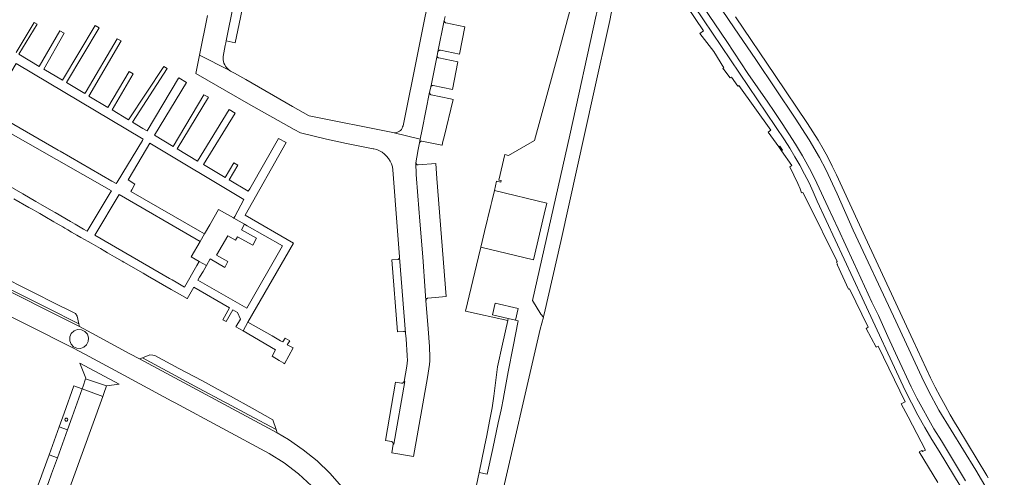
# Model space of a CAD drawing. Header units: metres. Extents: x 166325 to 190320, y 381923 to 404576.
# Tile 652 of 656: x 170151 to 170377, y 401030 to 401135. Entities that reach past the tile are written whole.
import ezdxf

# ---------------------------------------------------------------- set-up
doc = ezdxf.new("R2010")
doc.units = ezdxf.units.M
for name, color, linetype, lineweight in [('B-WE-VH-VERHARDING_ASFALT-GV', 8, 'Continuous', 18), ('B-WE-VH-VERHARDING_BETON-GV', 8, 'Continuous', 18), ('B-WE-VH-VERHARDING_BETONSTRAATSTEEN-GV', 8, 'Continuous', 18), ('B-WE-VH-VERHARDING_STRAATBAKSTEEN-GV', 8, 'Continuous', 18)]:
    doc.layers.add(name, color=color, linetype=linetype, lineweight=lineweight)

msp = doc.modelspace()

# ---------------------------------------------------------------- linework, layer by layer
at = {"layer": 'B-WE-VH-VERHARDING_ASFALT-GV', "flags": 128}
for points in [[(170149.247, 401093.901), (170152.703, 401091.906), (170153.43, 401091.487), (170154.547, 401090.842), (170155.217, 401090.455), (170156.338, 401089.807), (170158.444, 401088.592), (170158.959, 401088.295), (170160.465, 401087.425), (170160.963, 401087.138), (170161.621, 401086.758), (170162.526, 401086.235), (170163.734, 401085.538), (170164.655, 401085.006), (170165.475, 401084.533), (170166.288, 401084.064), (170167.034, 401083.633), (170169.129, 401082.423), (170170.149, 401081.835), (170170.76, 401081.482), (170172.378, 401080.548), (170174.099, 401079.554), (170174.543, 401079.298), (170174.637, 401079.243), (170178.838, 401076.818), (170178.933, 401076.764), (170179.569, 401076.397), (170179.967, 401076.167), (170185.399, 401073.03), (170186.807, 401072.217), (170189.067, 401070.913), (170189.094, 401070.897), (170190.594, 401073.54), (170198.801, 401068.78), (170197.264, 401066.057), (170198.045, 401065.637), (170199.531, 401068.357), (170200.667, 401067.698), (170201.314, 401066.173), (170200.247, 401064.454), (170201.903, 401063.49), (170203.024, 401065.478), (170213.513, 401083.663), (170202.369, 401090.097), (170211.803, 401106.841), (170210.083, 401107.751), (170203.433, 401096.142), (170203.118, 401095.592), (170198.717, 401098.225), (170200.687, 401101.633), (170199.828, 401102.166), (170197.799, 401098.774), (170192.79, 401101.771), (170200.08, 401113.606), (170198.746, 401114.436), (170191.476, 401102.557), (170186.796, 401105.357), (170193.945, 401117.222), (170192.908, 401117.785), (170185.824, 401105.939), (170181.527, 401108.509), (170188.932, 401120.641), (170187.143, 401121.713), (170187.087, 401121.619), (170179.893, 401109.486), (170178.904, 401110.078), (170176.481, 401111.528), (170184.461, 401123.852), (170183.735, 401124.331), (170175.624, 401112.041), (170171.81, 401114.322), (170176.645, 401122.653), (170175.75, 401123.181), (170170.833, 401114.907), (170166.504, 401117.497), (170173.868, 401130.202), (170172.96, 401130.693), (170165.859, 401118.516), (170165.569, 401118.056), (170161.326, 401120.595), (170168.852, 401133.187), (170167.944, 401133.706), (170160.403, 401121.147), (170156.104, 401123.718), (170160.826, 401131.944), (170159.789, 401132.536), (170155.066, 401124.34), (170150.414, 401127.123), (170154.572, 401134.033), (170153.92, 401134.389), (170149.749, 401127.521)], [(170133.152, 401117.656), (170171.652, 401095.672), (170171.396, 401095.244), (170166.122, 401086.431), (170165.273, 401086.922), (170163.328, 401088.045), (170162.265, 401088.659), (170158.728, 401090.702), (170157.876, 401091.195), (170155.401, 401092.625), (170154.275, 401093.275), (170151.327, 401094.978), (170142.723, 401099.949)]]:
    msp.add_lwpolyline(points, dxfattribs=at)
for points in [[(170172.967, 401097.692), (170172.781, 401097.381), (170171.776, 401097.953), (170159.878, 401104.798), (170159.401, 401105.073), (170143.363, 401114.299), (170143.579, 401114.658), (170149.794, 401124.997), (170178.956, 401107.573), (170178.793, 401107.304)], [(170200.016, 401089.818), (170199.79, 401089.425), (170202.238, 401088.015), (170202.876, 401087.65), (170210.965, 401083.029), (170202.745, 401068.749), (170191.542, 401075.194), (170191.921, 401075.834), (170192.712, 401077.174), (170193.507, 401078.518), (170191.851, 401079.463), (170191.308, 401078.512), (170188.484, 401073.557), (170186.547, 401074.678), (170185.597, 401075.227), (170185.015, 401075.564), (170167.827, 401085.509), (170173.425, 401094.838), (170191.146, 401084.574), (170192.046, 401084.053), (170193.056, 401085.804), (170191.968, 401086.432), (170176.15, 401095.559), (170176.379, 401095.972), (170177.066, 401097.213), (170175.489, 401098.218), (170175.734, 401098.626), (170180.494, 401106.654), (170202.128, 401093.727)], [(170208.591, 401062.315), (170203.024, 401065.478), (170201.903, 401063.49), (170209.34, 401059.16), (170208.638, 401057.641), (170210.235, 401056.666), (170211.272, 401056.034), (170211.443, 401055.945), (170213.444, 401059.563), (170212.082, 401060.273), (170212.644, 401061.206), (170211.594, 401061.839), (170211.053, 401060.942), (170210.529, 401061.214)], [(170259.273, 401036.431), (170260.547, 401042.309), (170261.199, 401045.317), (170261.752, 401048.111), (170261.768, 401048.193), (170262.838, 401054.08), (170264.009, 401059.933), (170265.112, 401065.836), (170264.515, 401065.967), (170262.855, 401066.353), (170262.749, 401065.898), (170261.546, 401060.457), (170260.395, 401055.251), (170260.316, 401054.64), (170259.519, 401048.478), (170259.167, 401045.76), (170258.568, 401042.741), (170257.903, 401039.393), (170257.38, 401036.868), (170256.144, 401030.904), (170257.989, 401030.501)]]:
    msp.add_lwpolyline(points, close=True, dxfattribs=at)
at = {"layer": 'B-WE-VH-VERHARDING_BETON-GV', "flags": 128}
for points in [[(170259.669, 401095.815), (170259.055, 401093.256), (170258.842, 401092.369), (170257.399, 401086.355), (170256.537, 401082.764), (170268.648, 401079.828), (170271.119, 401090.308), (170271.717, 401092.846)], [(170265.13, 401068.61), (170259.872, 401069.834), (170259.256, 401067.19), (170262.855, 401066.353), (170264.515, 401065.967)]]:
    msp.add_lwpolyline(points, close=True, dxfattribs=at)
at = {"layer": 'B-WE-VH-VERHARDING_BETONSTRAATSTEEN-GV', "flags": 128}
for points in [[(170286.176, 401134.864), (170286.94, 401138.918), (170287.763, 401142.307), (170290.663, 401149.333), (170289.218, 401153.595), (170286.4, 401146.747), (170285.004, 401143.16), (170283.454, 401137.645), (170283.03, 401136.137), (170276.977, 401108.478), (170268.415, 401070.501), (170270.371, 401067.324), (170270.931, 401066.657), (170270.976, 401066.822), (170271.118, 401067.341), (170274.917, 401084.08), (170282.473, 401118.051)], [(170325, 401105.832), (170325.65, 401104.917), (170325.893, 401105.039), (170325.28, 401105.972)], [(170140.592, 401076.977), (170135.334, 401079.622), (170129.955, 401082.326), (170122.032, 401086.311), (170121.328, 401086.038), (170164.309, 401064.484), (170164.176, 401065.117), (170156.901, 401068.776), (170151.415, 401071.534), (170145.997, 401074.259)], [(170124.492, 401087.264), (170122.032, 401086.311), (170129.955, 401082.326), (170135.334, 401079.622), (170140.592, 401076.977), (170145.997, 401074.259), (170151.415, 401071.534), (170156.901, 401068.776), (170164.176, 401065.117), (170163.8, 401066.902), (170163.425, 401067.453), (170157.682, 401070.333), (170154.98, 401071.688), (170152.215, 401073.1), (170146.814, 401075.86), (170141.427, 401078.612), (170136.186, 401081.29), (170130.825, 401084.029)], [(170162.405, 401060.413), (170162.987, 401059.825), (170163.745, 401059.494), (170164.572, 401059.465), (170165.352, 401059.742), (170165.974, 401060.287), (170166.352, 401061.023), (170166.416, 401061.891), (170166.137, 401062.715), (170165.559, 401063.366), (170164.774, 401063.742), (170163.905, 401063.782), (170163.088, 401063.481), (170162.453, 401062.886), (170162.099, 401062.091), (170162.082, 401061.221)], [(170191.712, 401050.344), (170186.293, 401053.257), (170178.79, 401057.292), (170178.155, 401057.04), (170209.747, 401040.076), (170209.515, 401040.772), (170203.177, 401044.18), (170198.148, 401046.884), (170197.692, 401047.128)], [(170187.149, 401054.862), (170181.613, 401057.815), (170181.15, 401057.904), (170180.489, 401057.965), (170178.79, 401057.292), (170186.293, 401053.257), (170191.712, 401050.344), (170197.692, 401047.128), (170198.148, 401046.884), (170203.177, 401044.18), (170209.515, 401040.772), (170208.753, 401043.057), (170204.005, 401045.679), (170199.007, 401048.44), (170198.555, 401048.69), (170193.935, 401051.241), (170192.577, 401051.966)], [(170164.44, 401056.09), (170165.78, 401052.58), (170165.744, 401052.475), (170170.57, 401050.83), (170173.411, 401051.262)], [(170170.57, 401050.83), (170165.744, 401052.475), (170165.146, 401050.755), (170164.95, 401050.19), (170169.69, 401048.39), (170169.933, 401049.064)], [(170164.95, 401050.19), (170163.043, 401050.853), (170160.778, 401044.538), (170159.661, 401041.434), (170161.556, 401040.752), (170162.625, 401043.726)], [(170161.656, 401043.046), (170161.589, 401042.84), (170161.414, 401042.713), (170161.198, 401042.713), (170161.023, 401042.84), (170160.956, 401043.046), (170161.023, 401043.252), (170161.198, 401043.379), (170161.414, 401043.379), (170161.589, 401043.252)], [(170161.556, 401040.752), (170159.661, 401041.434), (170157.346, 401035.004), (170159.243, 401034.322)], [(170157.897, 401030.579), (170159.243, 401034.322), (170157.346, 401035.004), (170155.988, 401031.231), (170155.295, 401029.299), (170154.488, 401027.05), (170153.507, 401024.345), (170153.273, 401023.37), (170155.157, 401022.735), (170155.235, 401023.01), (170155.315, 401023.284), (170155.397, 401023.557), (170155.482, 401023.83), (170155.568, 401024.102), (170156.39, 401026.388), (170157.192, 401028.617)]]:
    msp.add_lwpolyline(points, close=True, dxfattribs=at)
for points in [[(170303.274, 401150.258), (170314.79, 401133.229), (170319.707, 401125.928), (170328.775, 401112.39), (170332.01, 401107.452), (170334.352, 401103.365), (170335.799, 401100.597), (170338.439, 401094.978), (170342.143, 401086.676), (170351.381, 401066.88), (170357.894, 401052.874), (170359.427, 401049.681), (170361.806, 401045.264), (170370.278, 401031.428), (170376.834, 401020.316)], [(170376.834, 401020.316), (170370.278, 401031.428), (170361.806, 401045.264), (170359.427, 401049.681), (170357.894, 401052.874), (170351.381, 401066.88), (170342.143, 401086.676), (170338.439, 401094.978), (170335.799, 401100.597), (170334.352, 401103.365), (170332.01, 401107.452), (170328.775, 401112.39), (170319.707, 401125.928), (170314.79, 401133.229), (170303.274, 401150.258)], [(170300.227, 401143.678), (170307.723, 401132.503), (170306.845, 401131.882), (170310.06, 401127.74), (170312.4, 401124), (170312.189, 401123.82), (170312.365, 401123.614), (170313.834, 401121.667), (170314.161, 401121.876), (170315.591, 401119.757), (170315.825, 401119.917), (170323.164, 401109.647), (170322.589, 401109.222), (170325, 401105.832), (170325.28, 401105.972), (170325.893, 401105.039), (170325.65, 401104.917), (170328.03, 401101.57), (170327.524, 401101.206), (170329.384, 401097.428), (170329.934, 401096.173), (170330.248, 401095.22), (170330.536, 401095.355), (170331.586, 401093.223), (170338.395, 401079.437), (170338.28, 401079.335), (170338.506, 401078.839), (170338.399, 401078.784), (170341.066, 401073.051), (170341.294, 401073.147), (170345.587, 401064.327), (170345.089, 401064.031), (170347.355, 401059.716), (170347.49, 401059.798), (170347.88, 401060.001), (170354.08, 401047.173), (170353.149, 401046.723), (170354.724, 401043.691), (170358.69, 401036.084), (170358.147, 401035.826), (170358.033, 401035.772), (170357.92, 401036.01), (170357.25, 401035.67), (170361.56, 401028.65)], [(170369.959, 401022.41), (170361.871, 401035.799), (170360.187, 401038.534), (170358.562, 401041.303), (170356.996, 401044.107), (170355.49, 401046.944), (170354.045, 401049.812), (170344.194, 401071.064), (170333.853, 401093.36), (170332.934, 401095.452), (170331.962, 401097.518), (170330.936, 401099.559), (170329.858, 401101.573), (170328.728, 401103.558), (170327.547, 401105.513), (170326.316, 401107.436), (170301.517, 401144.282)], [(170301.517, 401144.282), (170326.316, 401107.436), (170327.547, 401105.513), (170328.728, 401103.558), (170329.858, 401101.573), (170330.936, 401099.559), (170331.962, 401097.518), (170332.934, 401095.452), (170333.853, 401093.36), (170344.194, 401071.064), (170354.045, 401049.812), (170355.49, 401046.944), (170356.996, 401044.107), (170358.562, 401041.303), (170360.187, 401038.534), (170361.871, 401035.799), (170369.959, 401022.41)], [(170367.936, 401029.019), (170362.367, 401038.163), (170360.673, 401040.991), (170356.725, 401048.011), (170355.462, 401050.595), (170352.316, 401057.37), (170350.093, 401062.208), (170347.897, 401067.032), (170346.432, 401070.104), (170342.212, 401079.291), (170338.623, 401087), (170336.398, 401091.88), (170333.785, 401097.465), (170332.45, 401100.178), (170330.484, 401103.781), (170328.876, 401106.465), (170325.761, 401111.159), (170323.961, 401113.95), (170322.474, 401116.112), (170320.205, 401119.385), (170317.909, 401122.715), (170313.114, 401130.022), (170304.774, 401142.339)], [(170304.774, 401142.339), (170313.114, 401130.022), (170317.909, 401122.715), (170320.205, 401119.385), (170322.474, 401116.112), (170323.961, 401113.95), (170325.761, 401111.159), (170328.876, 401106.465), (170330.484, 401103.781), (170332.45, 401100.178), (170333.785, 401097.465), (170336.398, 401091.88), (170338.623, 401087), (170342.212, 401079.291), (170346.432, 401070.104), (170347.897, 401067.032), (170350.093, 401062.208), (170352.316, 401057.37), (170355.462, 401050.595), (170356.725, 401048.011), (170360.673, 401040.991), (170362.367, 401038.163), (170367.936, 401029.019)], [(170277.5, 401139.1), (170274.542, 401127.981), (170268.861, 401107.297), (170262.933, 401103.811), (170262.077, 401104.05), (170260.69, 401098.182), (170261.227, 401098.055), (170261.133, 401097.689), (170260.175, 401097.922), (170259.669, 401095.815), (170271.717, 401092.846), (170271.119, 401090.308), (170268.648, 401079.828), (170256.537, 401082.764), (170255.994, 401080.5), (170253.059, 401068.04), (170262.749, 401065.898), (170262.855, 401066.353), (170259.256, 401067.19), (170259.872, 401069.834), (170265.13, 401068.61), (170264.515, 401065.967), (170265.112, 401065.836), (170264.009, 401059.933), (170262.838, 401054.08), (170261.768, 401048.193), (170261.752, 401048.111), (170261.199, 401045.317), (170260.547, 401042.309), (170259.273, 401036.431), (170257.989, 401030.501), (170256.144, 401030.904), (170254.86, 401024.709)], [(170260.62, 401022.34), (170270.165, 401063.848), (170270.931, 401066.657), (170270.371, 401067.324), (170268.415, 401070.501), (170276.977, 401108.478), (170283.03, 401136.137)], [(170373.119, 401029.664), (170372.821, 401030.202), (170366.149, 401041.278), (170365.633, 401042.131), (170364.418, 401044.202), (170363.235, 401046.293), (170362.086, 401048.401), (170360.969, 401050.527), (170359.886, 401052.671), (170355.885, 401061.31), (170344.887, 401085.019), (170338.238, 401099.36), (170337.273, 401101.4), (170336.252, 401103.413), (170335.178, 401105.397), (170334.05, 401107.352), (170332.869, 401109.275), (170331.637, 401111.166), (170324.205, 401122.21), (170315.09, 401135.698)], [(170160.508, 401023.023), (170169.69, 401048.39), (170164.95, 401050.19), (170162.625, 401043.726), (170161.556, 401040.752), (170159.243, 401034.322), (170157.897, 401030.579), (170157.192, 401028.617)]]:
    msp.add_lwpolyline(points, dxfattribs=at)
at = {"layer": 'B-WE-VH-VERHARDING_STRAATBAKSTEEN-GV', "flags": 128}
for points in [[(170202.617, 401142.146), (170204.148, 401149.766), (170202.104, 401150.214), (170199.754, 401138.547), (170198.041, 401130.225), (170200.102, 401129.783), (170201.29, 401135.58)], [(170252.875, 401133.454), (170248.505, 401134.358), (170248.432, 401134.384), (170248.364, 401134.421), (170248.302, 401134.468), (170248.248, 401134.524), (170248.203, 401134.587), (170248.173, 401134.646), (170248.15, 401134.708), (170248.136, 401134.772), (170248.13, 401134.838), (170248.133, 401134.904), (170246.674, 401127.667), (170246.697, 401127.742), (170246.732, 401127.812), (170246.777, 401127.877), (170246.832, 401127.933), (170246.895, 401127.98), (170246.962, 401128.015), (170247.033, 401128.039), (170247.108, 401128.052), (170247.183, 401128.054), (170247.258, 401128.045), (170251.623, 401127.155)], [(170244.277, 401052.802), (170244.752, 401055.771), (170244.794, 401056.594), (170244.813, 401057.419), (170244.808, 401058.243), (170244.781, 401059.067), (170244.73, 401059.89), (170244.418, 401063.939), (170243.948, 401070.517), (170243.767, 401072.703), (170243.207, 401080.487), (170242.53, 401088.756), (170242.087, 401094.535), (170241.701, 401099.479), (170241.648, 401102.133), (170242.084, 401104.77), (170242.095, 401104.837), (170242.481, 401106.768), (170242.633, 401107.567), (170236.636, 401109.063), (170236.322, 401109.098), (170217.104, 401112.949), (170216.946, 401113.042), (170213.302, 401115.136), (170202.548, 401121.312), (170199.933, 401122.789), (170199.033, 401123.259), (170198.703, 401123.487), (170191.898, 401126.923), (170191.037, 401122.695), (170203.169, 401115.752), (170213.656, 401109.841), (170215.093, 401109.046), (170221.075, 401107.564), (170225.691, 401106.616), (170231.827, 401105.388), (170231.971, 401105.359), (170232.627, 401105.178), (170233.257, 401104.918), (170233.849, 401104.583), (170234.397, 401104.177), (170234.89, 401103.708), (170235.339, 401103.159), (170235.714, 401102.556), (170236.01, 401101.911), (170236.22, 401101.234), (170236.343, 401100.535), (170237.417, 401086.542), (170237.875, 401080.499), (170237.882, 401080.412), (170237.882, 401080.383), (170237.881, 401080.353), (170239.255, 401062.992), (170239.256, 401062.979), (170239.257, 401062.966), (170239.258, 401062.953), (170239.259, 401062.941), (170239.26, 401062.928), (170239.368, 401061.66), (170239.463, 401060.391), (170239.545, 401059.121), (170239.616, 401057.85), (170239.674, 401056.579), (170239.674, 401056.567), (170239.675, 401056.556), (170239.675, 401056.544), (170239.676, 401056.533), (170239.676, 401056.521), (170239.655, 401056.29), (170239.631, 401056.059), (170239.605, 401055.828), (170239.577, 401055.597), (170239.547, 401055.367), (170238.935, 401051.869), (170239.12, 401051.838), (170236.578, 401037.431), (170236.413, 401037.444), (170236.061, 401035.468), (170241.115, 401034.567)], [(170251.271, 401125.41), (170246.886, 401126.261), (170246.811, 401126.289), (170246.74, 401126.327), (170246.675, 401126.375), (170246.619, 401126.432), (170246.571, 401126.497), (170246.535, 401126.564), (170246.508, 401126.636), (170246.492, 401126.711), (170246.485, 401126.787), (170246.49, 401126.863), (170245.023, 401119.56), (170245.049, 401119.64), (170245.088, 401119.714), (170245.138, 401119.781), (170245.199, 401119.838), (170245.268, 401119.886), (170245.334, 401119.917), (170245.403, 401119.938), (170245.475, 401119.95), (170245.548, 401119.951), (170245.62, 401119.942), (170250.017, 401119.047)], [(170250.222, 401116.738), (170249.588, 401116.872), (170245.17, 401117.801), (170245.099, 401117.824), (170245.032, 401117.857), (170244.971, 401117.9), (170244.916, 401117.95), (170244.869, 401118.009), (170244.83, 401118.077), (170244.801, 401118.151), (170244.784, 401118.228), (170244.779, 401118.307), (170244.786, 401118.386), (170243.052, 401109.777), (170242.633, 401107.567), (170242.481, 401106.768), (170242.504, 401106.841), (170242.539, 401106.909), (170242.584, 401106.97), (170242.639, 401107.023), (170242.702, 401107.066), (170242.758, 401107.093), (170242.816, 401107.113), (170242.877, 401107.124), (170242.939, 401107.127), (170243.001, 401107.122), (170247.597, 401106.231), (170247.656, 401106.219), (170247.853, 401107.026), (170248.118, 401108.11)], [(170246.476, 401098.545), (170246.206, 401102.028), (170242.181, 401101.679), (170242.101, 401101.676), (170242.022, 401101.687), (170241.945, 401101.711), (170241.874, 401101.747), (170241.81, 401101.795), (170241.756, 401101.85), (170241.712, 401101.913), (170241.679, 401101.983), (170241.657, 401102.057), (170241.648, 401102.133), (170241.701, 401099.479), (170242.087, 401094.535), (170242.53, 401088.756), (170243.207, 401080.487), (170243.767, 401072.703), (170243.948, 401070.517), (170243.951, 401070.58), (170243.962, 401070.642), (170243.982, 401070.703), (170244.009, 401070.76), (170244.043, 401070.813), (170244.093, 401070.87), (170244.151, 401070.918), (170244.215, 401070.956), (170244.285, 401070.984), (170244.359, 401071.001), (170248.57, 401071.381)], [(170198.382, 401085.387), (170200.194, 401084.349), (170200.631, 401085.133), (170204.124, 401083.184), (170205.025, 401084.8), (170201.532, 401086.748), (170202.238, 401088.015), (170199.79, 401089.425), (170199.686, 401089.485), (170196.302, 401091.434), (170194.244, 401087.864), (170193.056, 401085.804), (170192.046, 401084.053), (170190.006, 401080.515), (170191.851, 401079.463), (170193.507, 401078.518), (170194.382, 401080.06), (170197.705, 401078.087), (170198.387, 401079.413), (170197.007, 401080.201), (170195.793, 401080.894)], [(170237.881, 401080.353), (170237.851, 401080.238), (170237.799, 401080.131), (170237.726, 401080.037), (170237.635, 401079.96), (170237.531, 401079.903), (170236.109, 401079.839), (170237.392, 401063.239), (170238.801, 401063.346), (170238.916, 401063.353), (170239.027, 401063.325), (170239.125, 401063.264), (170239.198, 401063.175), (170239.241, 401063.068), (170239.245, 401063.053), (170239.248, 401063.038), (170239.251, 401063.023), (170239.253, 401063.007), (170239.255, 401062.992)], [(170165.974, 401060.287), (170165.352, 401059.742), (170164.572, 401059.465), (170163.745, 401059.494), (170162.987, 401059.825), (170162.405, 401060.413), (170162.082, 401061.221), (170162.099, 401062.091), (170162.453, 401062.886), (170163.088, 401063.481), (170163.905, 401063.782), (170164.774, 401063.742), (170165.559, 401063.366), (170166.137, 401062.715), (170166.416, 401061.891), (170166.352, 401061.023)], [(170239.12, 401051.838), (170238.935, 401051.869), (170238.892, 401051.757), (170238.827, 401051.656), (170238.743, 401051.571), (170238.643, 401051.504), (170238.532, 401051.459), (170238.497, 401051.45), (170238.461, 401051.443), (170238.425, 401051.438), (170238.388, 401051.435), (170238.352, 401051.435), (170236.953, 401051.697), (170234.615, 401038.274), (170235.993, 401038.033), (170236.032, 401038.024), (170236.07, 401038.013), (170236.107, 401037.998), (170236.143, 401037.981), (170236.178, 401037.961), (170236.271, 401037.885), (170236.344, 401037.79), (170236.394, 401037.681), (170236.417, 401037.564), (170236.413, 401037.444), (170236.578, 401037.431)]]:
    msp.add_lwpolyline(points, close=True, dxfattribs=at)
for points in [[(170245.5, 401144.666), (170238.669, 401110.692), (170238.587, 401110.39), (170238.458, 401110.104), (170238.287, 401109.841), (170238.076, 401109.609), (170237.832, 401109.412), (170237.558, 401109.255), (170237.262, 401109.142), (170236.952, 401109.078), (170236.636, 401109.063), (170242.633, 401107.567), (170243.052, 401109.777), (170244.786, 401118.386), (170245.023, 401119.56), (170246.49, 401126.863), (170246.674, 401127.667), (170248.133, 401134.904), (170248.316, 401135.812)], [(170193.754, 401136.03), (170191.898, 401126.923), (170198.703, 401123.487), (170198.4, 401123.749), (170198.129, 401124.044), (170197.891, 401124.367), (170197.691, 401124.714), (170197.533, 401125.075), (170197.415, 401125.45), (170197.339, 401125.837), (170197.305, 401126.229), (170197.314, 401126.623), (170197.808, 401129.097), (170197.94, 401129.737), (170198.041, 401130.225), (170199.754, 401138.547)], [(170178.155, 401057.04), (170175.916, 401058.242), (170167.154, 401062.947), (170164.309, 401064.484), (170121.328, 401086.038), (170120.586, 401086.398), (170112.845, 401090.16), (170108.449, 401092.297), (170107.289, 401092.861), (170100.989, 401095.922), (170080.551, 401105.854), (170072.246, 401109.889), (170070.349, 401110.811)], [(170120.93, 401080.65), (170162.93, 401059.53), (170165.536, 401058.127), (170174.507, 401053.298), (170185.565, 401047.345), (170186.35, 401046.922), (170207.925, 401035.308), (170211.397, 401033.131), (170214.654, 401030.646), (170217.671, 401027.873)], [(170224.596, 401027.649), (170221.885, 401030.725), (170218.932, 401033.57), (170215.757, 401036.164), (170212.38, 401038.49), (170209.747, 401040.076), (170178.155, 401057.04)]]:
    msp.add_lwpolyline(points, dxfattribs=at)

doc.saveas('drawing.dxf')
